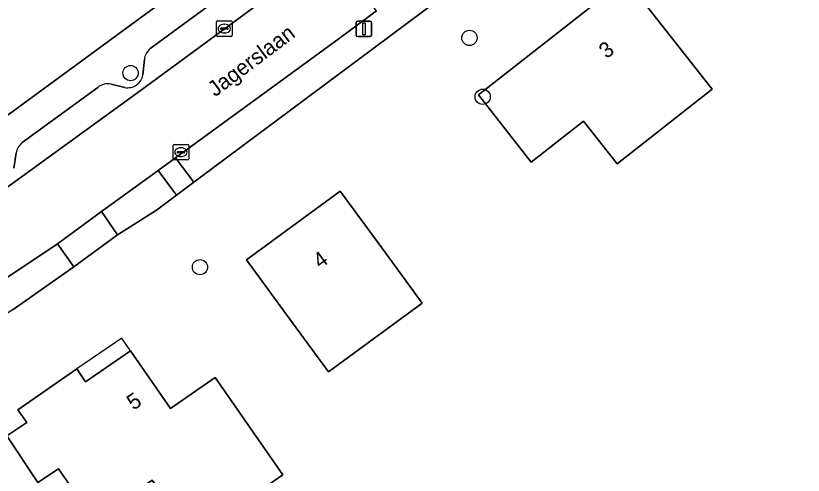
# Model space of a CAD drawing. Extents: x 162661 to 163484, y 380247 to 381230.
# Drawn here: x 163199.4 to 163250, y 381014.2 to 381043.6 of the extents above; entities that cross this region are included whole.
import ezdxf

# ---------------------------------------------------------------- set-up
doc = ezdxf.new("R2010")
doc.units = 0
for name, color, linetype in [('IMGEO_Berm_halfverhard', 7, 'Continuous'), ('IMGEO_Boom', 7, 'Continuous'), ('IMGEO_Erf', 7, 'Continuous'), ('IMGEO_Kolk', 7, 'Continuous'), ('IMGEO_Lichtmast', 7, 'Continuous'), ('IMGEO_Openbare_ruimte_label', 7, 'Continuous'), ('IMGEO_Pand', 7, 'Continuous'), ('IMGEO_Pand_nummerreeks', 7, 'Continuous'), ('IMGEO_Pand_overbouw', 7, 'Continuous'), ('IMGEO_Parkeervlak_halfverhard', 7, 'Continuous'), ('IMGEO_Parkeervlak_open', 7, 'Continuous'), ('IMGEO_Rijbaan_lokaal_open', 7, 'Continuous'), ('IMGEO_Voetpad_open', 7, 'Continuous')]:
    doc.layers.add(name, color=color, linetype=linetype)

msp = doc.modelspace()

# ---------------------------------------------------------------- linework, layer by layer
at = {"layer": 'IMGEO_Berm_halfverhard'}
msp.add_lwpolyline([(163199.236, 381024.792), (163203.137, 381027.533), (163202.085, 381029.006), (163180.449, 381014.591), (163173.897, 381011.259), (163174.716, 381009.7), (163175.139, 381009.872)], dxfattribs=at)
at = {"layer": 'IMGEO_Boom'}
for centre in [(163228.536, 381042.213), (163206.779, 381039.958), (163229.386, 381038.438), (163211.232, 381027.504)]:
    msp.add_circle(centre, 0.489, dxfattribs=at)
at = {"layer": 'IMGEO_Erf'}
for points in [[(163183.983, 381058.045), (163198.909, 381037.268), (163207.172, 381043.323), (163215.696, 381049.583), (163215.608, 381049.723), (163210.472, 381058.155), (163197.39, 381079.623), (163187.607, 381072.029), (163175.603, 381063.541), (163168.423, 381058.662), (163158.593, 381052.674), (163180.067, 381024.856)], [(163250.303, 381064.174), (163242.599, 381057.45), (163241.963, 381056.895), (163231.612, 381048.494), (163231.099, 381048.078), (163230.812, 381047.845), (163210.838, 381032.957), (163209.732, 381032.133), (163208.437, 381031.168), (163205.931, 381029.575), (163203.137, 381027.533), (163199.236, 381024.792), (163186.779, 381016.648)]]:
    msp.add_lwpolyline(points, dxfattribs=at)
for points in [[(163235.87, 381036.87), (163232.512, 381034.234), (163229.122, 381038.553), (163232.48, 381041.189), (163238.586, 381045.982), (163241.673, 381042.049), (163244.132, 381038.917), (163238.026, 381034.124)], [(163219.489, 381020.791), (163217.183, 381023.937), (163214.228, 381027.97), (163220.246, 381032.38), (163223.201, 381028.347), (163225.507, 381025.201)], [(163216.549, 381014.172), (163210.72, 381010.136), (163208.153, 381013.844), (163204.436, 381011.271), (163202.152, 381014.57), (163200.83, 381013.694), (163198.84, 381016.694), (163200.116, 381017.54), (163199.546, 381018.361), (163203.321, 381020.977), (163203.891, 381020.155), (163206.772, 381022.138), (163209.333, 381018.435), (163212.214, 381020.433)]]:
    msp.add_lwpolyline(points, close=True, dxfattribs=at)
at = {"layer": 'IMGEO_Kolk'}
for p, q in [((163212.293, 381042.386), (163212.293, 381043.238)), ((163212.368, 381043.312), (163213.22, 381043.312)), ((163212.781, 381043.092), (163212.806, 381043.092)), ((163213.294, 381043.238), (163213.294, 381042.386)), ((163212.552, 381042.806), (163212.552, 381042.818)), ((163212.99, 381042.769), (163212.592, 381042.769)), ((163212.595, 381042.855), (163212.993, 381042.855)), ((163212.804, 381042.532), (163212.779, 381042.532)), ((163213.036, 381042.818), (163213.036, 381042.806)), ((163213.22, 381042.312), (163212.368, 381042.312)), ((163209.509, 381034.457), (163209.509, 381035.309)), ((163209.584, 381035.383), (163210.436, 381035.383)), ((163209.997, 381035.163), (163210.022, 381035.163)), ((163210.51, 381035.309), (163210.51, 381034.457)), ((163209.768, 381034.877), (163209.768, 381034.889)), ((163210.206, 381034.84), (163209.808, 381034.84)), ((163209.811, 381034.926), (163210.209, 381034.926)), ((163210.02, 381034.603), (163209.995, 381034.603)), ((163210.252, 381034.889), (163210.252, 381034.877)), ((163210.436, 381034.383), (163209.584, 381034.383))]:
    msp.add_line(p, q, dxfattribs=at)
for points in [[(163212.293, 381042.386), (163212.293, 381043.238)], [(163212.368, 381043.312), (163213.22, 381043.312)], [(163213.294, 381043.238), (163213.294, 381042.386)], [(163213.22, 381042.312), (163212.368, 381042.312)], [(163209.509, 381034.457), (163209.509, 381035.309)], [(163209.584, 381035.383), (163210.436, 381035.383)], [(163210.51, 381035.309), (163210.51, 381034.457)], [(163210.436, 381034.383), (163209.584, 381034.383)]]:
    msp.add_lwpolyline(points, dxfattribs=at)
for centre, radius, start, end in [((163212.37, 381043.236), 0.0765, 91.552, 178.448), ((163212.37, 381043.236), 0.0765, 91.552, 178.448), ((163213.218, 381043.236), 0.0765, 1.552, 88.448), ((163213.218, 381043.236), 0.0765, 1.552, 88.448), ((163212.592, 381042.815), 0.0403, 85.8775, 175.7526), ((163212.589, 381042.805), 0.0366, 178.938, 274.7102), ((163212.993, 381042.812), 0.043, 264.8664, 352.4533), ((163212.997, 381042.817), 0.0386, 1.7309, 96.639), ((163212.37, 381042.388), 0.0765, 181.552, 268.448), ((163212.37, 381042.388), 0.0765, 181.552, 268.448), ((163213.218, 381042.388), 0.0765, 271.552, 358.448), ((163213.218, 381042.388), 0.0765, 271.552, 358.448), ((163209.586, 381035.307), 0.0765, 91.552, 178.448), ((163209.586, 381035.307), 0.0765, 91.552, 178.448), ((163210.434, 381035.307), 0.0765, 1.552, 88.448), ((163210.434, 381035.307), 0.0765, 1.552, 88.448), ((163209.586, 381034.459), 0.0765, 181.552, 268.448), ((163209.586, 381034.459), 0.0765, 181.552, 268.448), ((163209.808, 381034.886), 0.0403, 85.8775, 175.7526), ((163209.805, 381034.876), 0.0366, 178.938, 274.7102), ((163210.209, 381034.883), 0.043, 264.8664, 352.4533), ((163210.213, 381034.888), 0.0386, 1.7309, 96.639), ((163210.434, 381034.459), 0.0765, 271.552, 358.448), ((163210.434, 381034.459), 0.0765, 271.552, 358.448)]:
    msp.add_arc(centre, radius, start, end, dxfattribs=at)
for centre, major_axis, ratio, start_param, end_param in [((163212.78, 381042.812), (-0.387, 0.002), 0.722429, 4.712389, 7.853982), ((163212.805, 381042.812), (-0.39, 0.002), 0.717154, 1.570796, 4.712389), ((163209.996, 381034.883), (-0.387, 0.002), 0.722429, 4.712389, 7.853982), ((163210.021, 381034.883), (-0.39, 0.002), 0.717154, 1.570796, 4.712389)]:
    msp.add_ellipse(centre, major_axis=major_axis, ratio=ratio, start_param=start_param, end_param=end_param, dxfattribs=at)
at = {"layer": 'IMGEO_Lichtmast'}
for p, q in [((163221.266, 381042.394), (163221.266, 381043.194)), ((163221.266, 381043.194), (163221.266, 381042.394)), ((163221.366, 381043.294), (163222.156, 381043.294)), ((163222.156, 381043.294), (163221.366, 381043.294)), ((163222.256, 381043.194), (163222.256, 381042.394)), ((163222.256, 381042.394), (163222.256, 381043.194)), ((163222.156, 381042.294), (163221.366, 381042.294)), ((163221.366, 381042.294), (163222.156, 381042.294))]:
    msp.add_line(p, q, dxfattribs=at)
msp.add_lwpolyline([(163221.686, 381043.169), (163221.836, 381043.169), (163221.836, 381042.419), (163221.686, 381042.419), (163221.686, 381043.169)], dxfattribs=at)
for centre, start, end in [((163221.366, 381043.194), 90, 180), ((163221.366, 381043.194), 90, 180), ((163222.156, 381043.194), 0, 90), ((163222.156, 381043.194), 360, 90), ((163221.366, 381042.394), 180, 270), ((163221.366, 381042.394), 180, 270), ((163222.156, 381042.394), 270, 0), ((163222.156, 381042.394), 270, 0)]:
    msp.add_arc(centre, 0.1, start, end, dxfattribs=at)
at = {"layer": 'IMGEO_Pand'}
for points in [[(163241.673, 381042.049), (163238.586, 381045.982), (163232.48, 381041.189), (163229.122, 381038.553), (163232.512, 381034.234), (163235.87, 381036.87), (163238.026, 381034.124), (163244.132, 381038.917)], [(163223.201, 381028.347), (163220.246, 381032.38), (163214.228, 381027.97), (163217.183, 381023.937), (163219.489, 381020.791), (163225.507, 381025.201)], [(163212.214, 381020.433), (163209.333, 381018.435), (163206.772, 381022.138), (163203.891, 381020.155), (163203.321, 381020.977), (163199.546, 381018.361), (163200.116, 381017.54), (163198.84, 381016.694), (163200.83, 381013.694), (163202.152, 381014.57), (163204.436, 381011.271), (163208.153, 381013.844), (163210.72, 381010.136), (163216.549, 381014.172)]]:
    msp.add_lwpolyline(points, close=True, dxfattribs=at)
at = {"layer": 'IMGEO_Pand_overbouw'}
msp.add_lwpolyline([(163203.321, 381020.977), (163203.891, 381020.155), (163206.772, 381022.138), (163206.206, 381022.96)], close=True, dxfattribs=at)
at = {"layer": 'IMGEO_Parkeervlak_halfverhard'}
msp.add_lwpolyline([(163222.56, 381043.953), (163220.171, 381042.171), (163209.668, 381034.526), (163210.838, 381032.957), (163230.812, 381047.845)], dxfattribs=at)
msp.add_lwpolyline([(163209.732, 381032.133), (163208.553, 381033.715), (163204.914, 381031.066), (163205.931, 381029.575), (163208.437, 381031.168)], close=True, dxfattribs=at)
at = {"layer": 'IMGEO_Parkeervlak_open'}
for points in [[(163190.753, 381026.973), (163199.121, 381032.82), (163207.473, 381038.875), (163219.63, 381047.825), (163220.037, 381048.125)], [(163216.893, 381048.033), (163208.016, 381041.504)], [(163207.666, 381040.824), (163207.567, 381039.844)], [(163204.672, 381039.041), (163199.823, 381035.495)], [(163206.399, 381039.033), (163205.529, 381039.241)], [(163199.419, 381034.837), (163199.286, 381033.852)]]:
    msp.add_lwpolyline(points, dxfattribs=at)
for centre, radius, start, end in [((163208.642, 381040.752), 0.978, 129.7572, 175.7725), ((163206.591, 381040.004), 0.989, 258.828, 350.7203), ((163205.305, 381038.264), 1.002, 77.0953, 129.1769), ((163200.492, 381034.631), 1.092, 127.7556, 169.146)]:
    msp.add_arc(centre, radius, start, end, dxfattribs=at)
at = {"layer": 'IMGEO_Rijbaan_lokaal_open'}
msp.add_lwpolyline([(163164.369, 381006.921), (163170.647, 381009.714), (163173.897, 381011.259), (163180.449, 381014.591), (163202.085, 381029.006), (163204.914, 381031.066), (163208.553, 381033.715), (163209.668, 381034.526), (163220.171, 381042.171), (163222.56, 381043.953), (163219.63, 381047.825), (163207.473, 381038.875), (163199.121, 381032.82), (163190.753, 381026.973)], dxfattribs=at)
at = {"layer": 'IMGEO_Voetpad_open'}
for points in [[(163235.502, 381065.152), (163228.42, 381059.385), (163225.974, 381059.047), (163222.602, 381055.389), (163222.298, 381055.058), (163215.608, 381049.723), (163215.696, 381049.583), (163207.172, 381043.323), (163198.909, 381037.268), (163198.426, 381036.914), (163197.985, 381036.604), (163189.322, 381030.523)], [(163208.016, 381041.504), (163216.893, 381048.033)], [(163207.567, 381039.844), (163207.666, 381040.824)], [(163199.823, 381035.495), (163204.672, 381039.041)], [(163205.529, 381039.241), (163206.399, 381039.033)], [(163199.286, 381033.852), (163199.419, 381034.837)]]:
    msp.add_lwpolyline(points, dxfattribs=at)
for points in [[(163209.668, 381034.526), (163208.553, 381033.715), (163209.732, 381032.133), (163210.838, 381032.957)], [(163204.914, 381031.066), (163202.085, 381029.006), (163203.137, 381027.533), (163205.931, 381029.575)]]:
    msp.add_lwpolyline(points, close=True, dxfattribs=at)
for centre, radius, start, end in [((163208.642, 381040.752), 0.978, 129.7572, 175.7725), ((163206.591, 381040.004), 0.989, 258.828, 350.7203), ((163205.305, 381038.264), 1.002, 77.0953, 129.1769), ((163200.492, 381034.631), 1.092, 127.7556, 169.146)]:
    msp.add_arc(centre, radius, start, end, dxfattribs=at)

# ---------------------------------------------------------------- texts
at = {"layer": 'IMGEO_Openbare_ruimte_label'}
msp.add_text('Jagerslaan', height=1, rotation=36.9501, dxfattribs=at).set_placement((163212.205, 381038.395))
at = {"layer": 'IMGEO_Pand_nummerreeks'}
for s, rotation, p in [('3', 38.1303, (163237.342, 381040.836)), ('4', 36.234, (163218.953, 381027.367)), ('5', 34.544, (163206.968, 381018.291))]:
    msp.add_text(s, height=1, rotation=rotation, dxfattribs=at).set_placement(p)

doc.saveas('drawing.dxf')
